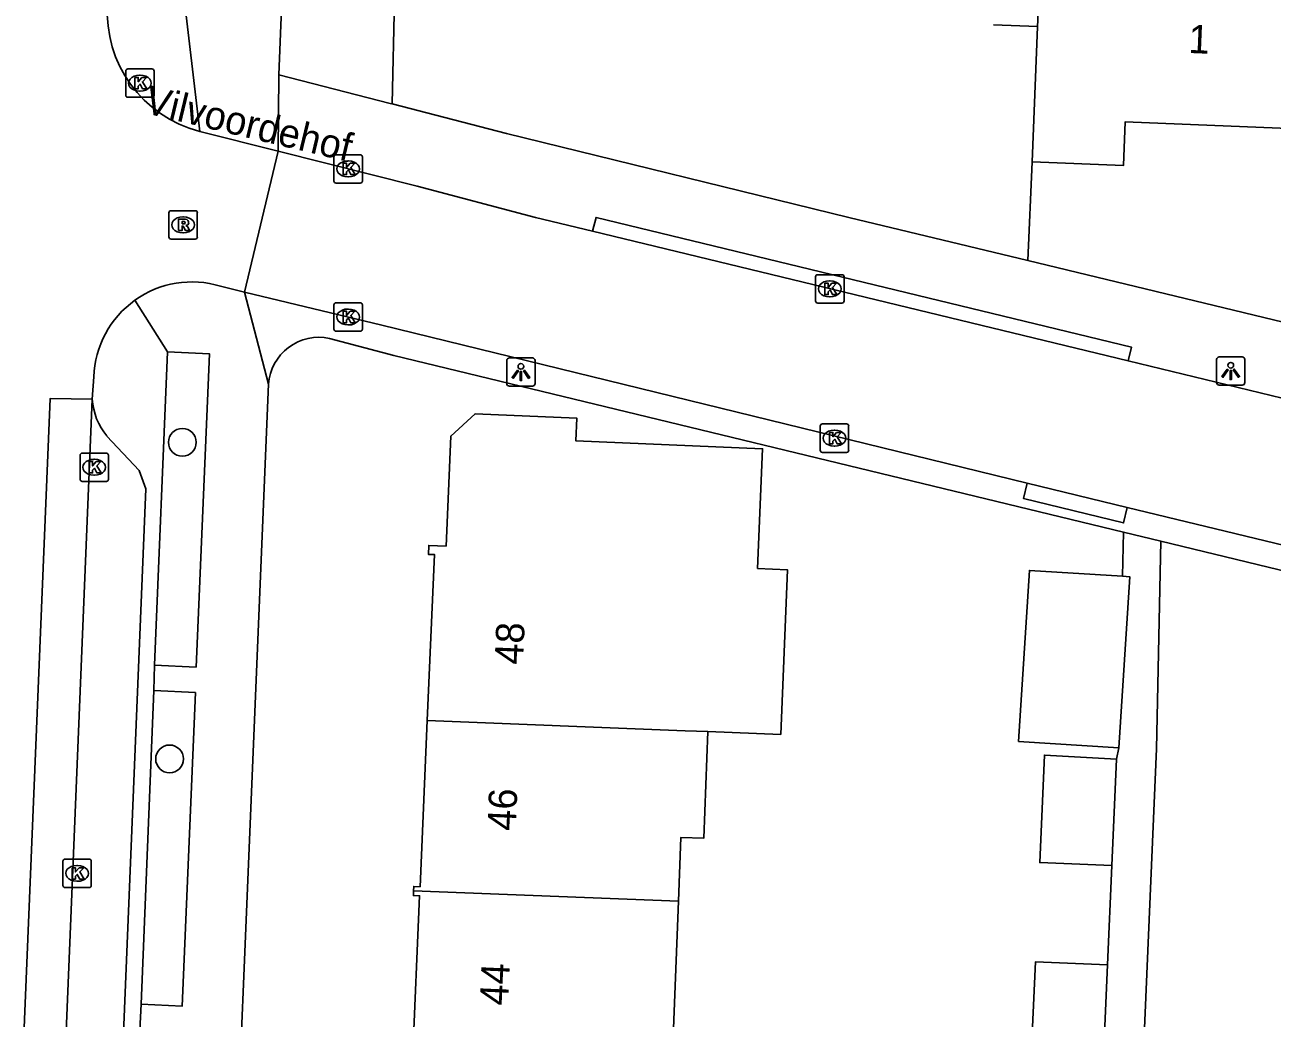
# Model space of a CAD drawing. Extents: x 160732 to 162105, y 387428 to 388479.
# Drawn here: x 161782.5 to 161826.46, y 387971.78 to 388006.78 of the extents above; entities that cross this region are included whole.
import ezdxf

# ---------------------------------------------------------------- set-up
doc = ezdxf.new("R2010")
doc.units = 0
for name, color, linetype in [('IMGEO_Boom', 7, 'Continuous'), ('IMGEO_Kolk', 7, 'Continuous'), ('IMGEO_Lichtpunt', 7, 'Continuous'), ('IMGEO_Openbare_ruimte_label', 7, 'Continuous'), ('IMGEO_Pand', 7, 'Continuous'), ('IMGEO_Pand_nummerreeks', 7, 'Continuous'), ('IMGEO_Rijbaan_lokaal_gesloten', 7, 'Continuous'), ('IMGEO_Rijbaan_lokaal_open', 7, 'Continuous'), ('IMGEO_Rioolput', 7, 'Continuous'), ('IMGEO_Voetpad_open', 7, 'Continuous')]:
    doc.layers.add(name, color=color, linetype=linetype)

msp = doc.modelspace()

# ---------------------------------------------------------------- linework, layer by layer
at = {"layer": 'IMGEO_Boom'}
for centre in [(161788.053, 387992.074), (161787.602, 387980.915)]:
    msp.add_circle(centre, 0.489, dxfattribs=at)
at = {"layer": 'IMGEO_Kolk'}
for p, q in [((161786.055, 388004.306), (161786.055, 388005.158)), ((161786.13, 388005.232), (161786.982, 388005.232)), ((161787.056, 388005.158), (161787.056, 388004.306)), ((161786.543, 388005.012), (161786.568, 388005.012)), ((161786.982, 388004.232), (161786.13, 388004.232)), ((161786.566, 388004.452), (161786.541, 388004.452)), ((161793.397, 388001.281), (161793.397, 388002.133)), ((161793.472, 388002.207), (161794.324, 388002.207)), ((161794.398, 388002.133), (161794.398, 388001.281)), ((161793.885, 388001.987), (161793.91, 388001.987)), ((161794.324, 388001.207), (161793.472, 388001.207)), ((161793.908, 388001.427), (161793.883, 388001.427)), ((161810.373, 387997.054), (161810.373, 387997.906)), ((161810.448, 387997.98), (161811.3, 387997.98)), ((161810.861, 387997.76), (161810.886, 387997.76)), ((161811.374, 387997.906), (161811.374, 387997.054)), ((161810.884, 387997.2), (161810.859, 387997.2)), ((161793.397, 387996.063), (161793.397, 387996.915)), ((161793.472, 387996.989), (161794.324, 387996.989)), ((161793.885, 387996.769), (161793.91, 387996.769)), ((161794.398, 387996.915), (161794.398, 387996.063)), ((161811.3, 387996.98), (161810.448, 387996.98)), ((161794.324, 387995.989), (161793.472, 387995.989)), ((161793.908, 387996.209), (161793.883, 387996.209)), ((161810.537, 387991.793), (161810.537, 387992.645)), ((161810.612, 387992.719), (161811.464, 387992.719)), ((161811.025, 387992.499), (161811.05, 387992.499)), ((161811.538, 387992.645), (161811.538, 387991.793)), ((161811.048, 387991.939), (161811.023, 387991.939)), ((161784.446, 387990.767), (161784.446, 387991.619)), ((161784.521, 387991.693), (161785.373, 387991.693)), ((161784.934, 387991.473), (161784.959, 387991.473)), ((161785.447, 387991.619), (161785.447, 387990.767)), ((161811.464, 387991.719), (161810.612, 387991.719)), ((161785.373, 387990.693), (161784.521, 387990.693)), ((161784.957, 387990.913), (161784.932, 387990.913)), ((161783.842, 387976.456), (161783.842, 387977.308)), ((161783.917, 387977.382), (161784.769, 387977.382)), ((161784.33, 387977.162), (161784.355, 387977.162)), ((161784.843, 387977.308), (161784.843, 387976.456)), ((161784.353, 387976.602), (161784.328, 387976.602)), ((161784.769, 387976.382), (161783.917, 387976.382))]:
    msp.add_line(p, q, dxfattribs=at)
for points in [[(161786.055, 388004.306), (161786.055, 388005.158)], [(161786.13, 388005.232), (161786.982, 388005.232)], [(161787.056, 388005.158), (161787.056, 388004.306)], [(161786.376, 388004.932), (161786.499, 388004.932), (161786.499, 388004.781), (161786.629, 388004.932), (161786.793, 388004.932), (161786.647, 388004.781), (161786.8, 388004.532), (161786.648, 388004.532), (161786.563, 388004.696), (161786.499, 388004.629), (161786.499, 388004.532), (161786.376, 388004.532), (161786.376, 388004.932)], [(161786.982, 388004.232), (161786.13, 388004.232)], [(161793.397, 388001.281), (161793.397, 388002.133)], [(161793.472, 388002.207), (161794.324, 388002.207)], [(161794.398, 388002.133), (161794.398, 388001.281)], [(161793.718, 388001.907), (161793.841, 388001.907), (161793.841, 388001.756), (161793.971, 388001.907), (161794.135, 388001.907), (161793.989, 388001.756), (161794.142, 388001.507), (161793.99, 388001.507), (161793.905, 388001.671), (161793.841, 388001.604), (161793.841, 388001.507), (161793.718, 388001.507), (161793.718, 388001.907)], [(161794.324, 388001.207), (161793.472, 388001.207)], [(161810.373, 387997.054), (161810.373, 387997.906)], [(161810.448, 387997.98), (161811.3, 387997.98)], [(161810.694, 387997.68), (161810.817, 387997.68), (161810.817, 387997.529), (161810.947, 387997.68), (161811.111, 387997.68), (161810.965, 387997.529), (161811.118, 387997.28), (161810.966, 387997.28), (161810.881, 387997.444), (161810.817, 387997.377), (161810.817, 387997.28), (161810.694, 387997.28), (161810.694, 387997.68)], [(161811.374, 387997.906), (161811.374, 387997.054)], [(161793.397, 387996.063), (161793.397, 387996.915)], [(161793.472, 387996.989), (161794.324, 387996.989)], [(161794.398, 387996.915), (161794.398, 387996.063)], [(161811.3, 387996.98), (161810.448, 387996.98)], [(161793.718, 387996.689), (161793.841, 387996.689), (161793.841, 387996.538), (161793.971, 387996.689), (161794.135, 387996.689), (161793.989, 387996.538), (161794.142, 387996.289), (161793.99, 387996.289), (161793.905, 387996.453), (161793.841, 387996.386), (161793.841, 387996.289), (161793.718, 387996.289), (161793.718, 387996.689)], [(161794.324, 387995.989), (161793.472, 387995.989)], [(161810.537, 387991.793), (161810.537, 387992.645)], [(161810.612, 387992.719), (161811.464, 387992.719)], [(161810.858, 387992.419), (161810.981, 387992.419), (161810.981, 387992.268), (161811.111, 387992.419), (161811.275, 387992.419), (161811.129, 387992.268), (161811.282, 387992.019), (161811.13, 387992.019), (161811.045, 387992.183), (161810.981, 387992.116), (161810.981, 387992.019), (161810.858, 387992.019), (161810.858, 387992.419)], [(161811.538, 387992.645), (161811.538, 387991.793)], [(161784.446, 387990.767), (161784.446, 387991.619)], [(161784.521, 387991.693), (161785.373, 387991.693)], [(161785.447, 387991.619), (161785.447, 387990.767)], [(161811.464, 387991.719), (161810.612, 387991.719)], [(161784.767, 387991.393), (161784.89, 387991.393), (161784.89, 387991.242), (161785.02, 387991.393), (161785.184, 387991.393), (161785.038, 387991.242), (161785.191, 387990.993), (161785.039, 387990.993), (161784.954, 387991.157), (161784.89, 387991.09), (161784.89, 387990.993), (161784.767, 387990.993), (161784.767, 387991.393)], [(161785.373, 387990.693), (161784.521, 387990.693)], [(161783.842, 387976.456), (161783.842, 387977.308)], [(161783.917, 387977.382), (161784.769, 387977.382)], [(161784.163, 387977.082), (161784.286, 387977.082), (161784.286, 387976.931), (161784.416, 387977.082), (161784.58, 387977.082), (161784.434, 387976.931), (161784.587, 387976.682), (161784.435, 387976.682), (161784.35, 387976.846), (161784.286, 387976.779), (161784.286, 387976.682), (161784.163, 387976.682), (161784.163, 387977.082)], [(161784.843, 387977.308), (161784.843, 387976.456)], [(161784.769, 387976.382), (161783.917, 387976.382)]]:
    msp.add_lwpolyline(points, dxfattribs=at)
for centre, start, end in [((161786.132, 388005.156), 91.552, 178.448), ((161786.132, 388005.156), 91.552, 178.448), ((161786.98, 388005.156), 1.552, 88.448), ((161786.98, 388005.156), 1.552, 88.448), ((161786.132, 388004.308), 181.552, 268.448), ((161786.132, 388004.308), 181.552, 268.448), ((161786.98, 388004.308), 271.552, 358.448), ((161786.98, 388004.308), 271.552, 358.448), ((161793.474, 388002.131), 91.552, 178.448), ((161793.474, 388002.131), 91.552, 178.448), ((161794.322, 388002.131), 1.552, 88.448), ((161794.322, 388002.131), 1.552, 88.448), ((161793.474, 388001.283), 181.552, 268.448), ((161793.474, 388001.283), 181.552, 268.448), ((161794.322, 388001.283), 271.552, 358.448), ((161794.322, 388001.283), 271.552, 358.448), ((161810.45, 387997.904), 91.552, 178.448), ((161810.45, 387997.904), 91.552, 178.448), ((161811.298, 387997.904), 1.552, 88.448), ((161811.298, 387997.904), 1.552, 88.448), ((161793.474, 387996.913), 91.552, 178.448), ((161793.474, 387996.913), 91.552, 178.448), ((161794.322, 387996.913), 1.552, 88.448), ((161794.322, 387996.913), 1.552, 88.448), ((161810.45, 387997.056), 181.552, 268.448), ((161810.45, 387997.056), 181.552, 268.448), ((161811.298, 387997.056), 271.552, 358.448), ((161811.298, 387997.056), 271.552, 358.448), ((161793.474, 387996.065), 181.552, 268.448), ((161793.474, 387996.065), 181.552, 268.448), ((161794.322, 387996.065), 271.552, 358.448), ((161794.322, 387996.065), 271.552, 358.448), ((161810.614, 387992.643), 91.552, 178.448), ((161810.614, 387992.643), 91.552, 178.448), ((161811.462, 387992.643), 1.552, 88.448), ((161811.462, 387992.643), 1.552, 88.448), ((161784.523, 387991.617), 91.552, 178.448), ((161784.523, 387991.617), 91.552, 178.448), ((161785.371, 387991.617), 1.552, 88.448), ((161785.371, 387991.617), 1.552, 88.448), ((161810.614, 387991.795), 181.552, 268.448), ((161810.614, 387991.795), 181.552, 268.448), ((161811.462, 387991.795), 271.552, 358.448), ((161811.462, 387991.795), 271.552, 358.448), ((161784.523, 387990.769), 181.552, 268.448), ((161784.523, 387990.769), 181.552, 268.448), ((161785.371, 387990.769), 271.552, 358.448), ((161785.371, 387990.769), 271.552, 358.448), ((161783.919, 387977.306), 91.552, 178.448), ((161783.919, 387977.306), 91.552, 178.448), ((161784.767, 387977.306), 1.552, 88.448), ((161784.767, 387977.306), 1.552, 88.448), ((161783.919, 387976.458), 181.552, 268.448), ((161783.919, 387976.458), 181.552, 268.448), ((161784.767, 387976.458), 271.552, 358.448), ((161784.767, 387976.458), 271.552, 358.448)]:
    msp.add_arc(centre, 0.0765, start, end, dxfattribs=at)
for centre, major_axis, ratio, start_param, end_param in [((161786.542, 388004.732), (-0.387, 0.002), 0.722429, 4.712389, 7.853982), ((161786.567, 388004.732), (-0.39, 0.002), 0.717154, 1.570796, 4.712389), ((161793.884, 388001.707), (-0.387, 0.002), 0.722429, 4.712389, 7.853982), ((161793.909, 388001.707), (-0.39, 0.002), 0.717154, 1.570796, 4.712389), ((161810.86, 387997.48), (-0.387, 0.002), 0.722429, 4.712389, 7.853982), ((161810.885, 387997.48), (-0.39, 0.002), 0.717154, 1.570796, 4.712389), ((161793.884, 387996.489), (-0.387, 0.002), 0.722429, 4.712389, 7.853982), ((161793.909, 387996.489), (-0.39, 0.002), 0.717154, 1.570796, 4.712389), ((161811.024, 387992.219), (-0.387, 0.002), 0.722429, 4.712389, 7.853982), ((161811.049, 387992.219), (-0.39, 0.002), 0.717154, 1.570796, 4.712389), ((161784.933, 387991.193), (-0.387, 0.002), 0.722429, 4.712389, 7.853982), ((161784.958, 387991.193), (-0.39, 0.002), 0.717154, 1.570796, 4.712389), ((161784.329, 387976.882), (-0.387, 0.002), 0.722429, 4.712389, 7.853982), ((161784.354, 387976.882), (-0.39, 0.002), 0.717154, 1.570796, 4.712389)]:
    msp.add_ellipse(centre, major_axis=major_axis, ratio=ratio, start_param=start_param, end_param=end_param, dxfattribs=at)
at = {"layer": 'IMGEO_Lichtpunt'}
for p, q in [((161800.389, 387995.047), (161799.581, 387995.047)), ((161800.389, 387995.047), (161799.581, 387995.047)), ((161824.507, 387994.988), (161824.507, 387994.181)), ((161824.507, 387994.988), (161824.507, 387994.181)), ((161825.409, 387995.083), (161824.601, 387995.083)), ((161825.409, 387995.083), (161824.601, 387995.083)), ((161825.503, 387994.181), (161825.503, 387994.988)), ((161825.503, 387994.181), (161825.503, 387994.988)), ((161799.487, 387994.952), (161799.487, 387994.145)), ((161799.487, 387994.952), (161799.487, 387994.145)), ((161800.483, 387994.145), (161800.483, 387994.952)), ((161800.483, 387994.145), (161800.483, 387994.952)), ((161799.581, 387994.051), (161800.389, 387994.051)), ((161799.581, 387994.051), (161800.389, 387994.051)), ((161824.601, 387994.087), (161825.409, 387994.087)), ((161824.601, 387994.087), (161825.409, 387994.087))]:
    msp.add_line(p, q, dxfattribs=at)
for points in [[(161799.861, 387994.616), (161799.9, 387994.588), (161799.712, 387994.326), (161799.674, 387994.353), (161799.861, 387994.616)], [(161799.963, 387994.568), (161800.01, 387994.568), (161800.01, 387994.246), (161799.963, 387994.246), (161799.963, 387994.568)], [(161800.073, 387994.588), (161800.111, 387994.615), (161800.298, 387994.353), (161800.259, 387994.325), (161800.073, 387994.588)], [(161824.881, 387994.652), (161824.92, 387994.624), (161824.732, 387994.362), (161824.694, 387994.389), (161824.881, 387994.652)], [(161824.983, 387994.604), (161825.03, 387994.604), (161825.03, 387994.282), (161824.983, 387994.282), (161824.983, 387994.604)], [(161825.093, 387994.624), (161825.131, 387994.651), (161825.318, 387994.389), (161825.279, 387994.361), (161825.093, 387994.624)]]:
    msp.add_lwpolyline(points, dxfattribs=at)
for centre in [(161799.986, 387994.75), (161825.006, 387994.786)]:
    msp.add_circle(centre, 0.0994, dxfattribs=at)
for centre, start, end in [((161799.581, 387994.952), 90, 180), ((161799.581, 387994.952), 90, 180), ((161800.389, 387994.952), 0, 90), ((161800.389, 387994.952), 0, 90), ((161824.601, 387994.988), 90, 180), ((161824.601, 387994.988), 90, 180), ((161825.409, 387994.988), 0, 90), ((161825.409, 387994.988), 0, 90), ((161799.581, 387994.145), 180, 270), ((161799.581, 387994.145), 180, 270), ((161800.389, 387994.145), 270, 0), ((161800.389, 387994.145), 270, 360), ((161824.601, 387994.181), 180, 270), ((161824.601, 387994.181), 180, 270), ((161825.409, 387994.181), 270, 0), ((161825.409, 387994.181), 270, 360)]:
    msp.add_arc(centre, 0.0946, start, end, dxfattribs=at)
at = {"layer": 'IMGEO_Pand'}
for points in [[(161818.194, 388006.724), (161818.203, 388006.952), (161818.341, 388010.39), (161818.688, 388019.016)], [(161818.003, 388001.956), (161818.194, 388006.715), (161818.194, 388006.724)], [(161829.052, 388003.05), (161821.282, 388003.362), (161821.22, 388001.827), (161818.003, 388001.956)], [(161806.576, 387981.879), (161809.144, 387981.779), (161809.38, 387987.584), (161808.326, 387987.629), (161808.505, 387991.845), (161801.92, 387992.125), (161801.954, 387992.924), (161798.368, 387993.077), (161797.513, 387992.292), (161797.347, 387988.415), (161796.737, 387988.441), (161796.724, 387988.123), (161796.943, 387988.115), (161796.687, 387982.263)], [(161821.061, 387981.309), (161817.526, 387981.534), (161817.909, 387987.559), (161821.188, 387987.35)], [(161821.188, 387987.35), (161821.444, 387987.334), (161821.061, 387981.309)], [(161796.687, 387982.263), (161796.43, 387976.41), (161796.211, 387976.419), (161796.204, 387976.26)], [(161806.576, 387981.879), (161805.773, 387981.91), (161796.687, 387982.263)], [(161805.54, 387975.898), (161805.627, 387978.15), (161806.43, 387978.119), (161806.576, 387981.879)], [(161820.98, 387980.9), (161818.44, 387981.052), (161818.274, 387977.26), (161820.815, 387977.161)], [(161820.815, 387977.161), (161820.98, 387980.9)], [(161796.165, 387970.261), (161796.417, 387976.093), (161796.198, 387976.101), (161796.204, 387976.26)], [(161796.204, 387976.26), (161805.54, 387975.898)], [(161805.54, 387975.898), (161805.309, 387969.92)], [(161820.662, 387973.662), (161818.12, 387973.761), (161817.929, 387969.425)], [(161820.472, 387969.327), (161820.662, 387973.662)]]:
    msp.add_lwpolyline(points, dxfattribs=at)
at = {"layer": 'IMGEO_Rijbaan_lokaal_gesloten'}
for points in [[(161788.663, 388003.024), (161791.432, 388002.329)], [(161790.241, 387997.367), (161791.432, 388002.329)], [(161789.4, 387997.574), (161790.241, 387997.367)], [(161784.932, 387994.384), (161784.876, 387993.59)], [(161782.134, 387926.487), (161780.669, 387926.538), (161782.239, 387965.763), (161783.394, 387993.619), (161784.876, 387993.59)], [(161784.876, 387993.59), (161783.178, 387952.431)]]:
    msp.add_lwpolyline(points, dxfattribs=at)
for centre, radius, start, end in [((161789.765, 388007.242), 4.36, 176.2935, 255.365), ((161788.391, 387994.265), 3.46, 73.0411, 125.5388), ((161788.391, 387994.263), 3.461, 125.5232, 177.997)]:
    msp.add_arc(centre, radius, start, end, dxfattribs=at)
at = {"layer": 'IMGEO_Rijbaan_lokaal_open'}
for points in [[(161795.534, 388007.706), (161795.445, 388003.996)], [(161816.641, 388006.783), (161818.194, 388006.724)], [(161795.445, 388003.996), (161799.482, 388002.961), (161811.548, 388000), (161817.854, 387998.478)], [(161791.432, 388002.329), (161796.331, 388001.094), (161800.5, 388000), (161802.512, 387999.513)], [(161817.854, 387998.478), (161818.003, 388001.956)], [(161821.391, 387994.944), (161802.512, 387999.513)], [(161817.835, 387990.629), (161795.083, 387996.205), (161790.241, 387997.367)], [(161821.391, 387994.944), (161836.128, 387991.377)], [(161817.835, 387990.629), (161821.358, 387989.777)], [(161849.469, 387982.982), (161821.358, 387989.777)]]:
    msp.add_lwpolyline(points, dxfattribs=at)
at = {"layer": 'IMGEO_Rioolput'}
for p, q in [((161787.579, 387999.309), (161787.579, 388000.161)), ((161787.654, 388000.235), (161788.506, 388000.235)), ((161788.067, 388000.015), (161788.092, 388000.015)), ((161788.58, 388000.161), (161788.58, 387999.309)), ((161788.09, 387999.455), (161788.065, 387999.455)), ((161788.506, 387999.235), (161787.654, 387999.235))]:
    msp.add_line(p, q, dxfattribs=at)
for points in [[(161787.579, 387999.309), (161787.579, 388000.161)], [(161787.654, 388000.235), (161788.506, 388000.235)], [(161788.168, 387999.933), (161787.916, 387999.935), (161787.916, 387999.535)], [(161788.094, 387999.854), (161788.04, 387999.854), (161788.04, 387999.773)], [(161788.58, 388000.161), (161788.58, 387999.309)], [(161787.916, 387999.535), (161788.04, 387999.535), (161788.04, 387999.697), (161788.051, 387999.697)], [(161788.04, 387999.773), (161788.092, 387999.773)], [(161788.098, 387999.668), (161788.169, 387999.535), (161788.309, 387999.535), (161788.244, 387999.661)], [(161788.506, 387999.235), (161787.654, 387999.235)]]:
    msp.add_lwpolyline(points, dxfattribs=at)
for centre, radius, start, end in [((161787.656, 388000.159), 0.0765, 91.552, 178.448), ((161787.656, 388000.159), 0.0765, 91.552, 178.448), ((161788.1, 387999.758), 0.0964, 77.0061, 93.1865), ((161788.114, 387999.815), 0.0378, 276.6634, 79.6772), ((161788.167, 387999.823), 0.109, 350.3612, 89.416), ((161788.504, 388000.159), 0.0765, 1.552, 88.448), ((161788.504, 388000.159), 0.0765, 1.552, 88.448), ((161788.05, 387999.644), 0.0533, 26.0293, 88.6989), ((161788.076, 387999.962), 0.19, 274.7715, 282.9687), ((161788.165, 387999.823), 0.112, 277.5842, 350.9817), ((161788.149, 387999.608), 0.108, 29.5134, 73.7905), ((161787.656, 387999.311), 0.0765, 181.552, 268.448), ((161787.656, 387999.311), 0.0765, 181.552, 268.448), ((161788.504, 387999.311), 0.0765, 271.552, 358.448), ((161788.504, 387999.311), 0.0765, 271.552, 358.448)]:
    msp.add_arc(centre, radius, start, end, dxfattribs=at)
for centre, major_axis, ratio, start_param, end_param in [((161788.066, 387999.735), (-0.387, 0.002), 0.722429, 4.712389, 7.853982), ((161788.091, 387999.735), (-0.39, 0.002), 0.717154, 1.570796, 4.712389)]:
    msp.add_ellipse(centre, major_axis=major_axis, ratio=ratio, start_param=start_param, end_param=end_param, dxfattribs=at)
at = {"layer": 'IMGEO_Voetpad_open'}
for points in [[(161791.453, 388005.02), (161793.791, 388062.906)], [(161788.07, 388008.12), (161788.663, 388003.024)], [(161791.432, 388002.329), (161791.453, 388005.02)], [(161795.445, 388003.996), (161795.375, 388004.014), (161791.453, 388005.02)], [(161802.512, 387999.513), (161802.634, 388000), (161821.506, 387995.426), (161821.391, 387994.944)], [(161817.854, 387998.478), (161880.855, 387983.271), (161879.652, 387957.294), (161850.814, 387958.518), (161851.735, 387979.839)], [(161790.241, 387997.367), (161791.086, 387994.121)], [(161787.525, 387995.262), (161786.38, 387997.08)], [(161821.221, 387988.91), (161795.508, 387995.135), (161793.244, 387995.734)], [(161787.525, 387995.262), (161789.008, 387995.192), (161788.538, 387984.153), (161787.072, 387984.218)], [(161787.072, 387984.218), (161787.525, 387995.262)], [(161791.086, 387994.121), (161789.273, 387950.447), (161791.579, 387950.353)], [(161785.39, 387992.295), (161786.526, 387991.074), (161786.76, 387990.436), (161785.333, 387955.501)], [(161821.358, 387989.777), (161821.228, 387989.234), (161817.706, 387990.088), (161817.835, 387990.629)], [(161821.221, 387988.91), (161821.188, 387987.35)], [(161822.546, 387988.589), (161821.221, 387988.91)], [(161819.687, 387951.455), (161819.777, 387951.453), (161819.697, 387949.585), (161821.027, 387949.528), (161822.392, 387981.266), (161822.546, 387988.589)], [(161850.186, 387981.897), (161822.546, 387988.589)], [(161787.05, 387983.324), (161787.072, 387984.218)], [(161787.05, 387983.324), (161788.514, 387983.253), (161788.05, 387972.206), (161786.601, 387972.276)], [(161786.601, 387972.276), (161787.05, 387983.324)], [(161821.061, 387981.309), (161820.98, 387980.9)], [(161820.815, 387977.161), (161820.662, 387973.662)], [(161786.557, 387971.358), (161786.601, 387972.276)]]:
    msp.add_lwpolyline(points, dxfattribs=at)
for centre, radius, start, end in [((161792.867, 387993.988), 1.786, 77.8121, 175.7405), ((161787.155, 387993.745), 2.284, 183.8926, 219.4047)]:
    msp.add_arc(centre, radius, start, end, dxfattribs=at)

# ---------------------------------------------------------------- texts
at = {"layer": 'IMGEO_Openbare_ruimte_label'}
msp.add_text('Vilvoordehof', height=1, rotation=346.5332, dxfattribs=at).set_placement((161786.665, 388003.688))
at = {"layer": 'IMGEO_Pand_nummerreeks'}
for s, rotation, p in [('1', 357.7024, (161823.499, 388005.795)), ('48', 87.4907, (161800.055, 387984.223)), ('46', 87.4907, (161799.799, 387978.368)), ('44', 87.5256, (161799.531, 387972.21))]:
    msp.add_text(s, height=1, rotation=rotation, dxfattribs=at).set_placement(p)

doc.saveas('drawing.dxf')
